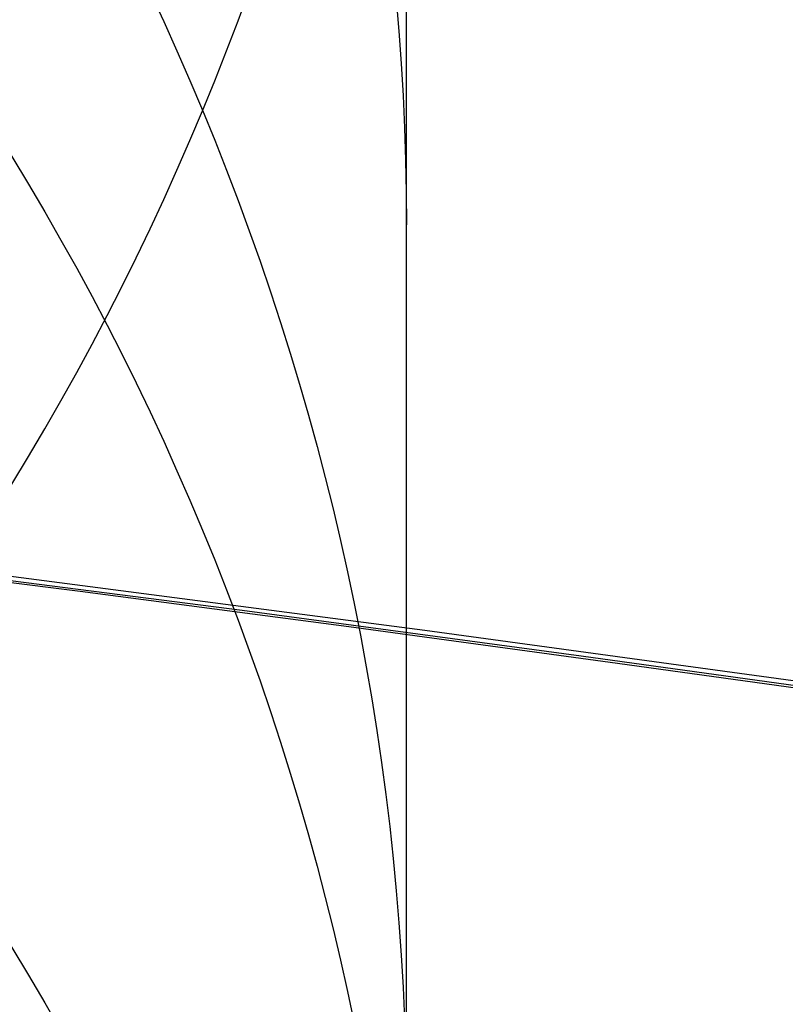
# Model space of a CAD drawing. Header units: millimetres. Extents: x -273 to 273, y -262 to 262.
# Tile 265 of 338: x 0.9559 to 1.0432, y 7.391 to 7.5032. Entities that reach past the tile are written whole.
import ezdxf

# ---------------------------------------------------------------- set-up
doc = ezdxf.new("R2010")
doc.units = ezdxf.units.MM
doc.header["$MEASUREMENT"] = 0
doc.layers.add('Default', color=7, linetype='Continuous', true_color=0x000000)

# ---------------------------------------------------------------- blocks, each defined once
blk = doc.blocks.new('Block 01')
at = {"layer": 'Default', "color": 9, "true_color": 0xbfbfbf, "extrusion": (0.8660254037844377, 0.5000000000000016, -5.279685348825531e-16)}
blk.add_arc((-78.44800649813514, 794.3495265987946, 0.9999999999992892), 80.70000000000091, 206.9628232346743, 345.6440204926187, dxfattribs=at)
at = {"layer": 'Default', "color": 9, "true_color": 0xbfbfbf, "extrusion": (0.8660254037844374, 0.500000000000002, 0)}
blk.add_arc((-78.44800649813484, 794.3495265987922, 0.9999999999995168), 80.70000000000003, 327.7092750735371, 345.6440204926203, dxfattribs=at)
at = {"layer": 'Default', "color": 9, "true_color": 0xbfbfbf, "extrusion": (0.8660251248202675, 0.5000004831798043, 4.920157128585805e-08)}
blk.add_arc((-78.44795629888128, 794.3495472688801, 0.699953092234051), 81.00005451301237, 206.4972365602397, 343.5820834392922, dxfattribs=at)
at = {"layer": 'Default', "color": 9, "true_color": 0xbfbfbf, "extrusion": (0.8660254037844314, 0.5000000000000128, 0)}
for centre, radius, start, end in [((-78.44800649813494, 794.3495265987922, -0.2865147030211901), 80.99999999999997, 204.7187670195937, 344.3612688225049), ((-78.4480064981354, 794.3495265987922), 78.99999999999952, 200.7020724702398, 348.550723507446)]:
    blk.add_arc(centre, radius, start, end, dxfattribs=at)
at = {"layer": 'Default', "color": 9, "true_color": 0xbfbfbf, "extrusion": (0.8660254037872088, 0.4999999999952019, 1.495327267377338e-12)}
blk.add_arc((-78.44800649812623, 794.3495265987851, -0.6999999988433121), 80.99999999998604, 205.9708691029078, 344.9246180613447, dxfattribs=at)
at = {"layer": 'Default', "color": 9, "true_color": 0xbfbfbf, "extrusion": (0.8660257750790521, 0.4999993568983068, -8.259251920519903e-08)}
blk.add_arc((-78.44796545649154, 794.3495442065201, -0.9999507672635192), 80.70004528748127, 206.5528344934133, 346.1401302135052, dxfattribs=at)
at = {"layer": 'Default', "color": 9, "true_color": 0xbfbfbf, "extrusion": (0.8660254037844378, 0.5000000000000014, -3.144865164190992e-16)}
blk.add_arc((-78.44800649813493, 794.3495265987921, -1.000000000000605), 79.29999999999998, 200.1706463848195, 348.5946197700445, dxfattribs=at)
at = {"layer": 'Default', "color": 9, "true_color": 0xbfbfbf, "extrusion": (0.866025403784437, 0.5000000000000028, 3.158154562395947e-16)}
blk.add_arc((-78.44800649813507, 794.3495265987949, -0.7000000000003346), 79.00000000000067, 200.2130654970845, 348.5507235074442, dxfattribs=at)
at = {"layer": 'Default', "color": 9, "true_color": 0xbfbfbf}
for points, knots in [([(0.9999999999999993, 0.9625595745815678, 779.189699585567), (0.9999999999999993, 1.280998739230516, 768.9222849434), (0.9999999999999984, 1.608226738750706, 758.6551502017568), (0.9999999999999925, 2.16290841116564, 741.7134129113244), (0.9999999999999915, 2.385163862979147, 735.0386403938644), (0.9999999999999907, 2.680020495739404, 726.3185048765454), (0.9999999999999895, 2.749496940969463, 724.2730361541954), (0.9999999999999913, 2.950221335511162, 718.3886082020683), (0.9999999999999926, 3.082223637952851, 714.5496747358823), (0.9999999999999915, 3.277304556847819, 708.9117359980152), (0.9999999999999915, 3.339734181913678, 707.1127082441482), (0.9999999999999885, 3.555340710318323, 700.9136911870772), (0.9999999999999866, 3.70928984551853, 696.5137288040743), (0.9999999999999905, 3.950457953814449, 689.6254209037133), (0.9999999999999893, 4.037597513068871, 687.1370725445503), (0.9999999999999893, 4.243346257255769, 681.2464907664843), (0.9999999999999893, 4.361796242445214, 677.8442516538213), (0.9999999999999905, 4.515059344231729, 673.3905213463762), (0.9999999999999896, 4.551104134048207, 672.3390726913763), (0.9999999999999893, 4.654748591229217, 669.3007794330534), (0.9999999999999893, 4.721901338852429, 667.3139195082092), (0.9999999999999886, 4.819302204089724, 664.3890582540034), (0.9999999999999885, 4.850315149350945, 663.4510824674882), (0.9999999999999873, 4.939106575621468, 660.7418510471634), (0.9999999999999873, 4.996199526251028, 658.9705727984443), (0.9999999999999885, 5.078196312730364, 656.3635239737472), (0.9999999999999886, 5.104171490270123, 655.5277872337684), (0.9999999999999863, 5.178117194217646, 653.1145003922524), (0.9999999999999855, 5.225159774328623, 651.5369216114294), (0.9999999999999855, 5.29177571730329, 649.2151569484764), (0.9999999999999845, 5.312728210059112, 648.4710108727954), (0.9999999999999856, 5.371892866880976, 646.3223061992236), (0.9999999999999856, 5.408934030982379, 644.9177149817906), (0.9999999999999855, 5.460257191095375, 642.8504632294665), (0.9999999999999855, 5.476222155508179, 642.1878448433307), (0.9999999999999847, 5.520726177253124, 640.2741157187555), (0.9999999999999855, 5.547853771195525, 639.0229716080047), (0.9999999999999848, 5.58403775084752, 637.1812211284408), (0.9999999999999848, 5.595070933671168, 636.5906540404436), (0.9999999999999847, 5.633113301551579, 634.4275768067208), (0.9999999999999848, 5.656253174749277, 632.854995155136), (0.9999999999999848, 5.683104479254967, 630.3453829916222), (0.9999999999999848, 5.690876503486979, 629.4083981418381), (0.9999999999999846, 5.704959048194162, 626.7757251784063), (0.9999999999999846, 5.705103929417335, 625.0799908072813), (0.9999999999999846, 5.686627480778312, 622.6148386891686), (0.9999999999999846, 5.678186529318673, 621.8453577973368), (0.9999999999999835, 5.64545024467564, 619.6685621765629), (0.9999999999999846, 5.613843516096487, 618.2613429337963), (0.9999999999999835, 5.547641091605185, 616.2076259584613), (0.9999999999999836, 5.523868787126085, 615.5607945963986), (0.9999999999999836, 5.446622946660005, 613.7124725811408), (0.9999999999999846, 5.385124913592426, 612.5113068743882), (0.9999999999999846, 5.275243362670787, 610.7489796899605), (0.9999999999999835, 5.237283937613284, 610.1871802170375), (0.9999999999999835, 5.118499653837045, 608.5617062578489), (0.9999999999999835, 5.029625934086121, 607.4986175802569), (0.9999999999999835, 4.881019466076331, 605.9291952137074), (0.9999999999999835, 4.83032082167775, 605.4220101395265), (0.9999999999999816, 4.673910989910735, 603.9353326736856), (0.9999999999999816, 4.560934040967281, 602.956608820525), (0.9999999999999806, 4.379236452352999, 601.5028346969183), (0.9999999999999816, 4.317553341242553, 601.0269018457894), (0.9999999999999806, 4.12857482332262, 599.6160337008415), (0.9999999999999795, 3.995433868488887, 598.6818870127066), (0.9999999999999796, 3.786684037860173, 597.287361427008), (0.9999999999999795, 3.716032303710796, 596.826235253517), (0.9999999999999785, 3.50066539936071, 595.4488499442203), (0.9999999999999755, 3.351765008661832, 594.5332490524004), (0.9999999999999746, 3.122282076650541, 593.1623081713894), (0.9999999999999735, 3.044892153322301, 592.7064300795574), (0.9999999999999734, 2.732205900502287, 590.8863798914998), (0.9999999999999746, 2.48970919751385, 589.5234549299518), (0.9999999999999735, 2.078471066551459, 587.25494673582), (0.9999999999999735, 1.91220008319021, 586.3489072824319), (0.9999999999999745, 1.410808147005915, 583.632654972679), (0.9999999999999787, 1.072868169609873, 581.822963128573), (0.9999999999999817, 0.5711502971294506, 579.1065381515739), (0.9999999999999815, 0.4046971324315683, 578.2002993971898), (0.9999999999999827, -0.09076097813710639, 575.4739079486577), (0.9999999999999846, -0.4145497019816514, 573.6527914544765), (0.9999999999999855, -0.8824460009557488, 570.9120456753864), (0.9999999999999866, -1.035911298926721, 569.9940308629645), (0.9999999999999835, -1.488219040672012, 567.219143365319), (0.9999999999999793, -1.775493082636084, 565.3603697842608), (0.9999999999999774, -2.18030329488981, 562.5551785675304), (0.9999999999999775, -2.311710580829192, 561.6107802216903), (0.9999999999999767, -2.6956154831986, 558.739862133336), (0.9999999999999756, -2.932182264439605, 556.8112103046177), (0.9999999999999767, -3.257130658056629, 553.8923683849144), (0.9999999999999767, -3.36147088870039, 552.9039599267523), (0.9999999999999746, -3.663546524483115, 549.8806416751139), (0.9999999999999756, -3.843391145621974, 547.8439591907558), (0.9999999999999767, -4.083989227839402, 544.7530731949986), (0.9999999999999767, -4.160288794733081, 543.7000679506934), (0.9999999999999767, -4.379039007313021, 540.4594946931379), (0.9999999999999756, -4.504346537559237, 538.2707934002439), (0.9999999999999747, -4.668144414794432, 534.9404097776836), (0.9999999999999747, -4.719466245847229, 533.7993364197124), (0.9999999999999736, -4.865625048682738, 530.2683522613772), (0.9999999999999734, -4.946798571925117, 527.8778965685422), (0.9999999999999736, -5.053184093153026, 524.2318923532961), (0.9999999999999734, -5.086627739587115, 522.9765634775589), (0.9999999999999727, -5.166318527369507, 519.7554249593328), (0.9999999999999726, -5.209125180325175, 517.7895314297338), (0.9999999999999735, -5.261845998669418, 515.1450833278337), (0.9999999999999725, -5.274934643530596, 514.4665890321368), (0.9999999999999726, -5.313790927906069, 512.3949672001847), (0.9999999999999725, -5.338397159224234, 511.0018180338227), (0.9999999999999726, -5.374120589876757, 508.8936473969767), (0.9999999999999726, -5.385971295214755, 508.1786381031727), (0.9999999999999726, -5.421515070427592, 505.9960504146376), (0.9999999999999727, -5.44455021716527, 504.5284613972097), (0.9999999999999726, -5.478716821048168, 502.3080902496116), (0.9999999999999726, -5.490179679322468, 501.5553131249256), (0.9999999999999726, -5.524920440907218, 499.2587152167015), (0.9999999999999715, -5.547960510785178, 497.7148908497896), (0.9999999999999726, -5.582803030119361, 495.3799789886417), (0.9999999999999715, -5.594605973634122, 494.5888914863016), (0.9999999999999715, -5.630680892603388, 492.1773672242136), (0.9999999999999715, -5.655055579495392, 490.5569319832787), (0.9999999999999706, -5.692442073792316, 488.1072702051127), (0.9999999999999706, -5.705190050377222, 487.2780396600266), (0.9999999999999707, -5.74436228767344, 484.7528019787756), (0.9999999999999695, -5.771155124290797, 483.0568005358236), (0.9999999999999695, -5.812589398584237, 480.4943105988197), (0.9999999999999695, -5.826764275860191, 479.6278145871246), (0.9999999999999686, -5.870422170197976, 476.9922073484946), (0.9999999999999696, -5.900470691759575, 475.2231054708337), (0.9999999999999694, -5.94709219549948, 472.5518411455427), (0.9999999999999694, -5.963052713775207, 471.6496680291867), (0.9999999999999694, -6.012209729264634, 468.9091680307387), (0.9999999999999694, -6.046105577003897, 467.0708536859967), (0.9999999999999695, -6.098688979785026, 464.2970022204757), (0.9999999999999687, -6.116670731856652, 463.3614517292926), (0.9999999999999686, -6.171965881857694, 460.5236705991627), (0.9999999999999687, -6.210054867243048, 458.6214550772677), (0.9999999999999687, -6.269009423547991, 455.7533387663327), (0.9999999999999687, -6.289124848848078, 454.7874225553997), (0.9999999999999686, -6.350823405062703, 451.8621084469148), (0.9999999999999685, -6.393205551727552, 449.9027274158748), (0.9999999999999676, -6.458574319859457, 446.9508051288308), (0.9999999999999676, -6.480812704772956, 445.9582472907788), (0.9999999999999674, -6.548807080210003, 442.9572863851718), (0.9999999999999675, -6.595336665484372, 440.9489008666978), (0.9999999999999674, -6.666795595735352, 437.9257695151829), (0.9999999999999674, -6.691023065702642, 436.9110070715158), (0.9999999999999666, -6.764833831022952, 433.8484250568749), (0.9999999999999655, -6.815119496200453, 431.8006224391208), (0.9999999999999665, -6.891976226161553, 428.7210187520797), (0.9999999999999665, -6.917935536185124, 427.689202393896), (0.9999999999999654, -7.023149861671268, 423.5381438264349), (0.9999999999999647, -7.103971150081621, 420.4189414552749), (0.9999999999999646, -7.241138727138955, 415.2075659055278), (0.9999999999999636, -7.296784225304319, 413.1153741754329), (0.9999999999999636, -7.437003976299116, 407.8807120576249), (0.9999999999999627, -7.522078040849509, 404.7382550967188), (0.9999999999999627, -7.635937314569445, 400.5500160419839), (0.9999999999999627, -7.664407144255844, 399.5042253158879), (0.9999999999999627, -7.749700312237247, 396.3732967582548), (0.9999999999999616, -7.806582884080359, 394.2881605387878), (0.9999999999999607, -7.891672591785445, 391.1648765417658), (0.9999999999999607, -7.919936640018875, 390.1267303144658), (0.9999999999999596, -8.004297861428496, 387.0239288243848), (0.9999999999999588, -8.060283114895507, 384.9592705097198), (0.9999999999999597, -8.14361918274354, 381.8691233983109), (0.9999999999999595, -8.171199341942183, 380.8436407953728), (0.9999999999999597, -8.253224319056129, 377.7832600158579), (0.9999999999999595, -8.307391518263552, 375.7483543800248), (0.9999999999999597, -8.387610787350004, 372.7048750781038), (0.9999999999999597, -8.414063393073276, 371.6963119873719), (0.9999999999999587, -8.492453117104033, 368.6903561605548), (0.9999999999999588, -8.54395021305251, 366.6929519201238), (0.9999999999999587, -8.619791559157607, 363.7073823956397), (0.9999999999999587, -8.644707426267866, 362.7192316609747), (0.9999999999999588, -8.718267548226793, 359.7774156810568), (0.9999999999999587, -8.766311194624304, 357.8237353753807), (0.9999999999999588, -8.836616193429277, 354.9050284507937), (0.9999999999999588, -8.859620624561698, 353.9400197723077), (0.9999999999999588, -8.927260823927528, 351.0697687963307), (0.9999999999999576, -8.971136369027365, 349.1645085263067), (0.9999999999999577, -9.034850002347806, 346.3193275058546), (0.9999999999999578, -9.055602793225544, 345.3794272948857), (0.9999999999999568, -9.116336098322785, 342.5858762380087), (0.9999999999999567, -9.155397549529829, 340.7322053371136), (0.9999999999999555, -9.21156898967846, 337.9649235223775), (0.9999999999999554, -9.229764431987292, 337.0513347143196), (0.9999999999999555, -9.282706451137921, 334.3373276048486), (0.9999999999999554, -9.31637641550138, 332.5368882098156), (0.9999999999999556, -9.364159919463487, 329.8495882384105), (0.9999999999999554, -9.379526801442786, 328.9627500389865), (0.9999999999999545, -9.423894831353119, 326.3288391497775), (0.9999999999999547, -9.451664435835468, 324.5817456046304), (0.9999999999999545, -9.490320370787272, 321.9742184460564), (0.9999999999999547, -9.502621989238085, 321.1138059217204), (0.9999999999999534, -9.53931983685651, 318.4428241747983), (0.9999999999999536, -9.562072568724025, 316.6322322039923), (0.9999999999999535, -9.59311716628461, 313.8735154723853), (0.9999999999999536, -9.60313404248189, 312.9254102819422), (0.9999999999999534, -9.630812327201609, 310.1118496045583), (0.9999999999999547, -9.646493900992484, 308.2463744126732), (0.9999999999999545, -9.665478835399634, 305.4627481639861), (0.9999999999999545, -9.671023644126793, 304.5446125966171), (0.9999999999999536, -9.689922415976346, 300.9248933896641), (0.9999999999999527, -9.697519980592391, 298.223278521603), (0.9999999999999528, -9.697964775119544, 293.7590302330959), (0.9999999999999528, -9.695019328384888, 291.9963982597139), (0.9999999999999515, -9.679547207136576, 287.6344381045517), (0.9999999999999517, -9.663126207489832, 285.0351232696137), (0.9999999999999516, -9.631127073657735, 281.5788330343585), (0.9999999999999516, -9.62236325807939, 280.7217952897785), (0.9999999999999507, -9.593669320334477, 278.1613667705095), (0.9999999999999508, -9.571257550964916, 276.4580037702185), (0.9999999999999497, -9.532633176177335, 273.9073598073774), (0.9999999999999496, -9.518965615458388, 273.0600403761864), (0.9999999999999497, -9.461142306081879, 269.6828585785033), (0.9999999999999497, -9.410324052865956, 267.1531103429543), (0.9999999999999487, -9.274660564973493, 261.2689274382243), (0.9999999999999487, -9.184113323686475, 257.9146251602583), (0.9999999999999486, -9.080691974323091, 254.5607204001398)], [-52.550842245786, -52.550842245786, -52.550842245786, -52.550842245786, -49.46913893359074, -49.46913893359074, -47.4655976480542, -47.4655976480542, -46.85160315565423, -46.85160315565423, -45.69924249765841, -45.69924249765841, -45.15920929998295, -45.15920929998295, -43.83841285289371, -43.83841285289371, -43.09145074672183, -43.09145074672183, -42.07016064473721, -42.07016064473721, -41.75454075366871, -41.75454075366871, -41.15814246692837, -41.15814246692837, -40.87659596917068, -40.87659596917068, -40.34493663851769, -40.34493663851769, -40.0940945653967, -40.0940945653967, -39.62061078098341, -39.62061078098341, -39.39727851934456, -39.39727851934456, -38.97575503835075, -38.97575503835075, -38.7769118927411, -38.7769118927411, -38.40148105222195, -38.40148105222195, -38.22428011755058, -38.22428011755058, -37.75245740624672, -37.75245740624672, -37.47135337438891, -37.47135337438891, -36.96264374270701, -36.96264374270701, -36.73178726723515, -36.73178726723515, -36.30953076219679, -36.30953076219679, -36.11535254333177, -36.11535254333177, -35.75454985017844, -35.75454985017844, -35.58562806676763, -35.58562806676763, -35.26560732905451, -35.26560732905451, -35.11269552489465, -35.11269552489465, -34.81714271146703, -34.81714271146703, -34.67317006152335, -34.67317006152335, -34.3901024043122, -34.3901024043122, -34.25015097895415, -34.25015097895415, -33.97186621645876, -33.97186621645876, -33.83314642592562, -33.83314642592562, -33.41785203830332, -33.41785203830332, -33.14150159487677, -33.14150159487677, -32.58920977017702, -32.58920977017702, -32.31279060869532, -32.31279060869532, -31.75789578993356, -31.75789578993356, -31.47867158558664, -31.47867158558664, -30.91444265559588, -30.91444265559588, -30.62839736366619, -30.62839736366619, -30.04550089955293, -30.04550089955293, -29.74733536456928, -29.74733536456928, -29.13398988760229, -29.13398988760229, -28.81726423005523, -28.81726423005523, -28.15960618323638, -28.15960618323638, -27.81694073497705, -27.81694073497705, -27.09940437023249, -27.09940437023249, -26.72267315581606, -26.72267315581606, -26.1327670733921, -26.1327670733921, -25.92918096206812, -25.92918096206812, -25.51117119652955, -25.51117119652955, -25.29663895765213, -25.29663895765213, -24.85630806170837, -24.85630806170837, -24.63044874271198, -24.63044874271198, -24.16724985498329, -24.16724985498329, -23.9298971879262, -23.9298971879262, -23.44371162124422, -23.44371162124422, -23.1949130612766, -23.1949130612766, -22.68604916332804, -22.68604916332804, -22.42606558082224, -22.42606558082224, -21.89525851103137, -21.89525851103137, -21.62456422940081, -21.62456422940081, -21.07297624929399, -21.07297624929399, -20.7922592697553, -20.7922592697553, -20.22148029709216, -20.22148029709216, -19.93164261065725, -19.93164261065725, -19.3436908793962, -19.3436908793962, -19.04584880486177, -19.04584880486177, -18.44317153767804, -18.44317153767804, -18.13865605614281, -18.13865605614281, -17.52413012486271, -17.52413012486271, -17.21448726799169, -17.21448726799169, -16.2784125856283, -16.2784125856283, -15.6505331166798, -15.6505331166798, -14.70745062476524, -14.70745062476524, -14.39359716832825, -14.39359716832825, -13.76782357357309, -13.76782357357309, -13.45626429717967, -13.45626429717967, -12.83663912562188, -12.83663912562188, -12.52888309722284, -12.52888309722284, -11.91819516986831, -11.91819516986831, -11.61552218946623, -11.61552218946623, -11.01610182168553, -11.01610182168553, -10.71956238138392, -10.71956238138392, -10.13328115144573, -10.13328115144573, -9.843696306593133, -9.843696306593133, -9.27196677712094, -9.27196677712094, -8.989928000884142, -8.989928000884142, -8.433703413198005, -8.433703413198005, -8.159572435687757, -8.159572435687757, -7.619346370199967, -7.619346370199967, -7.353254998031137, -7.353254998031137, -6.829060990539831, -6.829060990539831, -6.570910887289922, -6.570910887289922, -6.027690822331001, -6.027690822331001, -5.743243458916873, -5.743243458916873, -5.18358175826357, -5.18358175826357, -4.908136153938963, -4.908136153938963, -4.097651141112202, -4.097651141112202, -3.568861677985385, -3.568861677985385, -2.789054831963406, -2.789054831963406, -2.531930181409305, -2.531930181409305, -2.020878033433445, -2.020878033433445, -1.766649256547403, -1.766649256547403, -1.007574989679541, -1.007574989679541, -0.000925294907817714, -0.000925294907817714, -0.000925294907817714, -0.000925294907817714]), ([(0.9999999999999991, -0.2052013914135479, 771.7291281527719), (0.9999999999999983, 0.03975907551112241, 763.9344681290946), (0.9999999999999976, 0.2898410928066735, 756.1399690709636), (0.9999999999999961, 0.7635466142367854, 741.6708128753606), (0.9999999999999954, 0.9858062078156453, 734.9961111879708), (0.9999999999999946, 1.280655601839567, 726.2760610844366), (0.9999999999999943, 1.350131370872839, 724.2306072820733), (0.9999999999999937, 1.550852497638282, 718.3462274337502), (0.9999999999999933, 1.682852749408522, 714.5073271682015), (0.9999999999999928, 1.877930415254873, 708.8694455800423), (0.9999999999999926, 1.940358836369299, 707.070441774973), (0.9999999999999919, 2.1559601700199, 700.871538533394), (0.9999999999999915, 2.309905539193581, 696.4716660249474), (0.9999999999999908, 2.551066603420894, 689.5835586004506), (0.9999999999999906, 2.638202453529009, 687.0953208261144), (0.9999999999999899, 2.843937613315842, 681.2051568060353), (0.9999999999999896, 2.962378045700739, 677.8032248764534), (0.9999999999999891, 3.115628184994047, 673.3499515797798), (0.999999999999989, 3.151668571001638, 672.2986527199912), (0.9999999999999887, 3.255297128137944, 669.2608965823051), (0.9999999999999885, 3.32243878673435, 667.2744239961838), (0.9999999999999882, 3.419822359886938, 664.3501933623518), (0.9999999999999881, 3.450828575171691, 663.4124608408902), (0.9999999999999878, 3.539596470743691, 660.704074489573), (0.9999999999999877, 3.596673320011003, 658.9333980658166), (0.9999999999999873, 3.678645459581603, 656.3273161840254), (0.9999999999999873, 3.704611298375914, 655.4919445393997), (0.999999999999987, 3.778525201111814, 653.0798993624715), (0.9999999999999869, 3.825546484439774, 651.503197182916), (0.9999999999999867, 3.892130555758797, 649.1828278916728), (0.9999999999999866, 3.913071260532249, 648.4392005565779), (0.9999999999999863, 3.972196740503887, 646.2922325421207), (0.9999999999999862, 4.009212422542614, 644.8888592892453), (0.999999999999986, 4.060498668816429, 642.8235324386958), (0.9999999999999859, 4.076450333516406, 642.161620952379), (0.9999999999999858, 4.120911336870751, 640.2502285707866), (0.9999999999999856, 4.14801225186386, 639.0007143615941), (0.9999999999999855, 4.184159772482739, 637.1615244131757), (0.9999999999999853, 4.19518031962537, 636.57188790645), (0.9999999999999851, 4.233168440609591, 634.4129167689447), (0.999999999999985, 4.256278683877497, 632.8435107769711), (0.9999999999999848, 4.283098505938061, 630.3395495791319), (0.9999999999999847, 4.290862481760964, 629.4050399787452), (0.9999999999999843, 4.3049359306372, 626.7807965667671), (0.9999999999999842, 4.305114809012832, 625.0910165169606), (0.999999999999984, 4.286757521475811, 622.6353096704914), (0.9999999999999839, 4.278371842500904, 621.8693201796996), (0.9999999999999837, 4.245857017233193, 619.7039926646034), (0.9999999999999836, 4.21447517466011, 618.3047490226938), (0.9999999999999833, 4.148732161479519, 616.2634379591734), (0.9999999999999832, 4.12514340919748, 615.6210389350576), (0.9999999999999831, 4.048541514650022, 613.7866823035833), (0.999999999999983, 3.987582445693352, 612.5950460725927), (0.9999999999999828, 3.878670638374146, 610.8472161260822), (0.9999999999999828, 3.841069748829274, 610.2903893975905), (0.9999999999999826, 3.723445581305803, 608.6798807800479), (0.9999999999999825, 3.635454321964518, 607.6267784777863), (0.9999999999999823, 3.488318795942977, 606.0721949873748), (0.9999999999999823, 3.438128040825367, 605.569870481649), (0.9999999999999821, 3.283251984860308, 604.0971539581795), (0.999999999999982, 3.171363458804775, 603.1275236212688), (0.9999999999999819, 2.991376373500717, 601.6869588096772), (0.9999999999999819, 2.930246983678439, 601.2151505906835), (0.9999999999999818, 2.742844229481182, 599.8156275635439), (0.9999999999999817, 2.610761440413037, 598.8886963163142), (0.9999999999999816, 2.403598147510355, 597.5044463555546), (0.9999999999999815, 2.333431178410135, 597.0463870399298), (0.9999999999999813, 2.119379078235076, 595.6771341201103), (0.9999999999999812, 1.971324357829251, 594.7665961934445), (0.9999999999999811, 1.743064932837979, 593.402754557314), (0.9999999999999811, 1.666031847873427, 592.9489163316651), (0.999999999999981, 1.354493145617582, 591.1353137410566), (0.9999999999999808, 1.112800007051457, 589.7767941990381), (0.9999999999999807, 0.7026845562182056, 587.5143018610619), (0.9999999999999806, 0.5367179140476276, 586.6098754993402), (0.9999999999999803, 0.035694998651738, 583.8955381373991), (0.9999999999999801, -0.3021880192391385, 582.0861495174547), (0.9999999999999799, -0.8040808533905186, 579.3688656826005), (0.9999999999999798, -0.9707572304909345, 578.4614631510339), (0.9999999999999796, -1.467305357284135, 575.7292890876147), (0.9999999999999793, -1.791945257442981, 573.9035507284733), (0.9999999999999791, -2.261264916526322, 571.1548994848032), (0.999999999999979, -2.415306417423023, 570.2336020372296), (0.9999999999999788, -2.869558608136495, 567.4473514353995), (0.9999999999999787, -3.158147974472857, 565.5804883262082), (0.9999999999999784, -3.564914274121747, 562.762602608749), (0.9999999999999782, -3.697004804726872, 561.8136061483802), (0.999999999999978, -4.082972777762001, 558.9282844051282), (0.9999999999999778, -4.320842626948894, 556.9898160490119), (0.9999999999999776, -4.647599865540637, 554.0561529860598), (0.9999999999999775, -4.752521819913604, 553.0627493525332), (0.9999999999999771, -5.056228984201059, 550.0247599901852), (0.999999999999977, -5.237049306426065, 547.9783932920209), (0.9999999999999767, -5.478921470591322, 544.8733274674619), (0.9999999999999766, -5.555603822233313, 543.8158340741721), (0.9999999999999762, -5.775360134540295, 540.5628881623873), (0.999999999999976, -5.90123965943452, 538.3662981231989), (0.9999999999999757, -6.065739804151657, 535.024765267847), (0.9999999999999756, -6.117259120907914, 533.8804352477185), (0.9999999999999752, -6.263903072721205, 530.3412794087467), (0.999999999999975, -6.345337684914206, 527.9459071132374), (0.9999999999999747, -6.452022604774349, 524.2933648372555), (0.9999999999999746, -6.48554370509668, 523.036415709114), (0.9999999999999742, -6.565390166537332, 519.8121244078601), (0.999999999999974, -6.608270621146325, 517.8446980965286), (0.9999999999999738, -6.661070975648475, 515.1984166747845), (0.9999999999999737, -6.674175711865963, 514.5196220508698), (0.9999999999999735, -6.713072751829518, 512.4473730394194), (0.9999999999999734, -6.737701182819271, 511.0538969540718), (0.9999999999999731, -6.773451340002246, 508.9453584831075), (0.9999999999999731, -6.785308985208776, 508.2303083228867), (0.9999999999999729, -6.820868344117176, 506.0478120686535), (0.9999999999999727, -6.843910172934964, 504.5803553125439), (0.9999999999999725, -6.878081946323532, 502.3602769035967), (0.9999999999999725, -6.889545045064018, 501.6076602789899), (0.9999999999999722, -6.924282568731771, 499.3117057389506), (0.999999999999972, -6.947317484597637, 497.7683642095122), (0.9999999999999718, -6.98214837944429, 495.4342466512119), (0.9999999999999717, -6.993946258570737, 494.6434706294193), (0.9999999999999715, -7.030002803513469, 492.2329982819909), (0.9999999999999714, -7.054362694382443, 490.6133034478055), (0.9999999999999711, -7.091723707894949, 488.1648017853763), (0.999999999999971, -7.104462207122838, 487.3359909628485), (0.9999999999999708, -7.143603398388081, 484.8120925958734), (0.9999999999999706, -7.170373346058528, 483.1170107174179), (0.9999999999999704, -7.211770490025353, 480.5559323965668), (0.9999999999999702, -7.225932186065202, 479.689928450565), (0.99999999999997, -7.269548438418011, 477.05584621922), (0.9999999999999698, -7.299567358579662, 475.2877772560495), (0.9999999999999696, -7.346142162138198, 472.6180800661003), (0.9999999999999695, -7.362086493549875, 471.7164411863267), (0.9999999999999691, -7.411193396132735, 468.9775661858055), (0.999999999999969, -7.445054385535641, 467.1403425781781), (0.9999999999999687, -7.497583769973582, 464.3681326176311), (0.9999999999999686, -7.515547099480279, 463.4331329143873), (0.9999999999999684, -7.570786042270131, 460.5970035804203), (0.9999999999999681, -7.608836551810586, 458.6958890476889), (0.9999999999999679, -7.667732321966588, 455.8294188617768), (0.9999999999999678, -7.687827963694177, 454.8640478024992), (0.9999999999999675, -7.749466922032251, 451.9403483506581), (0.9999999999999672, -7.791808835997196, 449.9820368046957), (0.999999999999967, -7.8571169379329, 447.0317037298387), (0.9999999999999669, -7.879335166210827, 446.039665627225), (0.9999999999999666, -7.947269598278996, 443.040224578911), (0.9999999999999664, -7.993759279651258, 441.0328391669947), (0.9999999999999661, -8.065158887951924, 438.0111839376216), (0.999999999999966, -8.089366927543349, 436.996897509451), (0.9999999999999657, -8.16312078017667, 433.935686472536), (0.9999999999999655, -8.213369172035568, 431.8887788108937), (0.9999999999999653, -8.29017147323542, 428.8104846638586), (0.9999999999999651, -8.316113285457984, 427.779082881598), (0.9999999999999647, -8.421262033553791, 423.6295282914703), (0.9999999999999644, -8.502036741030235, 420.5114153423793), (0.9999999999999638, -8.639134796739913, 415.301706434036), (0.9999999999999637, -8.694756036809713, 413.2100918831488), (0.9999999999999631, -8.834924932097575, 407.9766352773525), (0.9999999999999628, -8.919974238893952, 404.8348066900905), (0.9999999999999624, -9.033806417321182, 400.6473439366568), (0.9999999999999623, -9.062271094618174, 399.6017010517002), (0.999999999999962, -9.147552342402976, 396.4711265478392), (0.9999999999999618, -9.204429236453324, 394.3861965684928), (0.9999999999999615, -9.289513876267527, 391.2631780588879), (0.9999999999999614, -9.31777740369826, 390.2250910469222), (0.999999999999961, -9.402140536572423, 387.1223808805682), (0.9999999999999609, -9.458129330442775, 385.0577547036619), (0.9999999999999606, -9.541474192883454, 381.9676132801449), (0.9999999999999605, -9.569058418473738, 380.9421041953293), (0.9999999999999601, -9.651098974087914, 377.8815598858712), (0.9999999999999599, -9.705278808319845, 375.8465172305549), (0.9999999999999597, -9.785520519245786, 372.8027908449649), (0.9999999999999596, -9.811981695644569, 371.7941176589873), (0.9999999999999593, -9.890400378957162, 368.7877490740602), (0.999999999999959, -9.941918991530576, 366.7900421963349), (0.9999999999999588, -10.0177960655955, 363.8039778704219), (0.9999999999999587, -10.04272487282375, 362.8156349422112), (0.9999999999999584, -10.11632688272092, 359.8731611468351), (0.9999999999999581, -10.16440059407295, 357.9190152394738), (0.9999999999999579, -10.23475404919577, 354.9995696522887), (0.9999999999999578, -10.25777558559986, 354.034287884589), (0.9999999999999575, -10.32546992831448, 351.163137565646), (0.9999999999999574, -10.36938359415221, 349.2572510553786), (0.999999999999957, -10.433157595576, 346.4110910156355), (0.9999999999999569, -10.45393136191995, 345.4708380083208), (0.9999999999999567, -10.51473010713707, 342.6761499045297), (0.9999999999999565, -10.55383703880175, 340.8216947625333), (0.9999999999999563, -10.61007961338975, 338.0531977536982), (0.9999999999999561, -10.62829949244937, 337.1391779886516), (0.9999999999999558, -10.68131693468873, 334.4238014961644), (0.9999999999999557, -10.71503879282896, 332.6224236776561), (0.9999999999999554, -10.762902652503, 329.9336785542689), (0.9999999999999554, -10.7782968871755, 329.0463336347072), (0.999999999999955, -10.8227485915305, 326.410829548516), (0.9999999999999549, -10.85057526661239, 324.6626495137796), (0.9999999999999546, -10.88931877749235, 322.0534572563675), (0.9999999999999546, -10.90164996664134, 321.1924661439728), (0.9999999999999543, -10.93844127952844, 318.5196234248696), (0.9999999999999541, -10.96125860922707, 316.7077490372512), (0.9999999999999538, -10.99240361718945, 313.9470411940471), (0.9999999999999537, -11.00245550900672, 312.9982273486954), (0.9999999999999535, -11.03023938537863, 310.1824642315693), (0.9999999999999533, -11.04599193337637, 308.3154951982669), (0.9999999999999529, -11.0650839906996, 305.5295941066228), (0.9999999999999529, -11.07066441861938, 304.6106776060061), (0.9999999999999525, -11.08970462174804, 300.9877286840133), (0.9999999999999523, -11.09740779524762, 298.2836648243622), (0.9999999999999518, -11.09802542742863, 293.8152786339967), (0.9999999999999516, -11.09514746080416, 292.0509579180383), (0.9999999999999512, -11.07983907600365, 287.6847548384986), (0.9999999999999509, -11.06351255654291, 285.0828856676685), (0.9999999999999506, -11.03163321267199, 281.6231920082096), (0.9999999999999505, -11.02289856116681, 280.7653054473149), (0.9999999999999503, -10.99429016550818, 278.2023441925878), (0.99999999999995, -10.97193319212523, 276.4972971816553), (0.9999999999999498, -10.9333871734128, 273.9441370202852), (0.9999999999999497, -10.91974508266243, 273.0959854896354), (0.9999999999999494, -10.86202136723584, 269.7155293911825), (0.9999999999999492, -10.81127225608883, 267.1833387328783), (0.9999999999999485, -10.67568597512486, 261.2905291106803), (0.9999999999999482, -10.58511832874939, 257.9300429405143), (0.9999999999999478, -10.48135596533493, 254.5607203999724)], [0.742078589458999, 0.742078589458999, 0.742078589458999, 0.742078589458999, 3.081672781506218, 3.081672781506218, 5.085228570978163, 5.085228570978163, 5.699229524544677, 5.699229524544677, 6.851600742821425, 6.851600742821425, 7.391636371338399, 7.391636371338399, 8.712429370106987, 8.712429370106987, 9.459371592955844, 9.459371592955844, 10.48058769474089, 10.48058769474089, 10.79616825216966, 10.79616825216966, 11.39246091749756, 11.39246091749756, 11.6739394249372, 11.6739394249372, 12.20542761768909, 12.20542761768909, 12.45616459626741, 12.45616459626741, 12.92939376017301, 12.92939376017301, 13.15257433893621, 13.15257433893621, 13.57373986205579, 13.57373986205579, 13.77237444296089, 13.77237444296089, 14.14732293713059, 14.14732293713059, 14.32424782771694, 14.32424782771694, 14.79512620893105, 14.79512620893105, 15.07549266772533, 15.07549266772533, 15.5824250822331, 15.5824250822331, 15.81223812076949, 15.81223812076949, 16.2321086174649, 16.2321086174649, 16.42495946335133, 16.42495946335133, 16.78290532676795, 16.78290532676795, 16.95033443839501, 16.95033443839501, 17.2673534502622, 17.2673534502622, 17.41880188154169, 17.41880188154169, 17.71161253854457, 17.71161253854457, 17.85433926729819, 17.85433926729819, 18.13522422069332, 18.13522422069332, 18.27424665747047, 18.27424665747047, 18.55099645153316, 18.55099645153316, 18.68909745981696, 18.68909745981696, 19.10305581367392, 19.10305581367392, 19.37891870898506, 19.37891870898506, 19.93112780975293, 19.93112780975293, 20.20790738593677, 20.20790738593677, 20.76422196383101, 20.76422196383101, 21.04445097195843, 21.04445097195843, 21.61114858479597, 21.61114858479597, 21.89859350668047, 21.89859350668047, 22.48447090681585, 22.48447090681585, 22.78415035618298, 22.78415035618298, 23.40042640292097, 23.40042640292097, 23.71850893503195, 23.71850893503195, 24.37855119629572, 24.37855119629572, 24.72220143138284, 24.72220143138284, 25.44122734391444, 25.44122734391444, 25.81845179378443, 25.81845179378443, 26.40882859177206, 26.40882859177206, 26.61250850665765, 26.61250850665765, 27.03062390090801, 27.03062390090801, 27.24517225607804, 27.24517225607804, 27.6854713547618, 27.6854713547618, 27.91128655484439, 27.91128655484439, 28.37434883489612, 28.37434883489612, 28.61161227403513, 28.61161227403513, 29.09758433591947, 29.09758433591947, 29.34626138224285, 29.34626138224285, 29.85485839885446, 29.85485839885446, 30.11469894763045, 30.11469894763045, 30.64520548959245, 30.64520548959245, 30.91574426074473, 30.91574426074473, 31.46701470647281, 31.46701470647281, 31.74757137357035, 31.74757137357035, 32.31803005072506, 32.31803005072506, 32.60770926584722, 32.60770926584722, 33.19535043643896, 33.19535043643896, 33.49304179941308, 33.49304179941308, 34.09542957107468, 34.09542957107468, 34.39980757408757, 34.39980757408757, 35.01407576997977, 35.01407576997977, 35.32359967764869, 35.32359967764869, 36.2593639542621, 36.2593639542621, 36.88708132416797, 36.88708132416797, 37.82999197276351, 37.82999197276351, 38.14380664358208, 38.14380664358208, 38.76952949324, 38.76952949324, 39.08107655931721, 39.08107655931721, 39.70070316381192, 39.70070316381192, 40.00847265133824, 40.00847265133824, 40.61921265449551, 40.61921265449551, 40.92192411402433, 40.92192411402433, 41.52144609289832, 41.52144609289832, 41.81804855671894, 41.81804855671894, 42.40448009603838, 42.40448009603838, 42.69415212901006, 42.69415212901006, 43.26607993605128, 43.26607993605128, 43.54822969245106, 43.54822969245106, 44.10469970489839, 44.10469970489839, 44.37896497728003, 44.37896497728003, 44.9194824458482, 44.9194824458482, 45.18573069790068, 45.18573069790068, 45.71026023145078, 45.71026023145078, 45.96858862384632, 45.96858862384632, 46.5122033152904, 46.5122033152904, 46.7968684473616, 46.7968684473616, 47.3569884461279, 47.3569884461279, 47.63267330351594, 47.63267330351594, 48.44390755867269, 48.44390755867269, 48.9732130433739, 48.9732130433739, 49.75379990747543, 49.75379990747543, 50.01118368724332, 50.01118368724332, 50.52274989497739, 50.52274989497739, 50.77723268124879, 50.77723268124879, 51.53705264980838, 51.53705264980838, 52.5455749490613, 52.5455749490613, 52.5455749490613, 52.5455749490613]), ([(0.6999999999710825, -7.41727949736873, 486.5118338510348), (0.7785398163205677, -7.417279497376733, 486.511833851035), (0.9347174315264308, -7.352004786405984, 486.5108215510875), (0.9999999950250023, -7.19584595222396, 486.5083997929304), (0.9999999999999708, -7.117315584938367, 486.5071819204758)], [-6.13075105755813e-11, -6.13075105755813e-11, -6.13075105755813e-11, -6.13075105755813e-11, 0.5, 0.9999999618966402, 0.9999999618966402, 0.9999999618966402, 0.9999999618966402]), ([(0.6999999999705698, -7.497733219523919, 481.4267875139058), (0.7785398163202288, -7.497733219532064, 481.426787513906), (0.934717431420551, -7.432459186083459, 481.4257324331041), (0.9999999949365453, -7.276301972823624, 481.4232083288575), (0.9999999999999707, -7.19777242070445, 481.4219389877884)], [-6.239353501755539e-11, -6.239353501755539e-11, -6.239353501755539e-11, -6.239353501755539e-11, 0.5, 0.9999999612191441, 0.9999999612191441, 0.9999999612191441, 0.9999999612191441]), ([(0.6999999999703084, -7.540230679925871, 478.8288943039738), (0.7785398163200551, -7.540230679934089, 478.828894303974), (0.9347174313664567, -7.474957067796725, 478.8278134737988), (0.9999999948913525, -7.318800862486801, 478.8252277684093), (0.9999999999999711, -7.240271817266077, 478.8239274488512)], [-6.294838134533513e-11, -6.294838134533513e-11, -6.294838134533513e-11, -6.294838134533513e-11, 0.5, 0.9999999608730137, 0.9999999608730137, 0.9999999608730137, 0.9999999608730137]), ([(0.6999999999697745, -7.630366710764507, 473.5249555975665), (0.7785398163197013, -7.630366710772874, 473.5249555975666), (0.934717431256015, -7.565094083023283, 473.523816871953), (0.9999999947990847, -7.408940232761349, 473.5210926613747), (0.9999999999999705, -7.330412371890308, 473.5197226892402)], [-6.408118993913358e-11, -6.408118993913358e-11, -6.408118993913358e-11, -6.408118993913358e-11, 0.5, 0.9999999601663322, 0.9999999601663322, 0.9999999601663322, 0.9999999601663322]), ([(0.6999999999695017, -7.678204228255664, 470.820184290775), (0.7785398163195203, -7.678204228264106, 470.8201842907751), (0.9347174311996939, -7.612932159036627, 470.8190139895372), (0.9999999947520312, -7.456779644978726, 470.8162142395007), (0.99999999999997, -7.378252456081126, 470.8148062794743)], [-6.46588805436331e-11, -6.46588805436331e-11, -6.46588805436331e-11, -6.46588805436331e-11, 0.5, 0.9999999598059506, 0.9999999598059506, 0.9999999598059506, 0.9999999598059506]), ([(0.6999999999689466, -7.779812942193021, 465.3088205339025), (0.7785398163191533, -7.779812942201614, 465.3088205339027), (0.9347174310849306, -7.71454209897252, 465.3075837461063), (0.9999999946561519, -7.55839251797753, 465.3046249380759), (0.9999999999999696, -7.479866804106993, 465.3031369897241)], [-6.583602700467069e-11, -6.583602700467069e-11, -6.583602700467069e-11, -6.583602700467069e-11, 0.5, 0.9999999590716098, 0.9999999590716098, 0.9999999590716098, 0.9999999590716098])]:
    blk.add_open_spline(points, degree=3, knots=knots, dxfattribs=at)
for points in [[(0.6999999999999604, -7.307617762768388, 401.587655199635), (0.7785398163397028, -7.307617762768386, 401.587655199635), (0.9347173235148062, -7.372876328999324, 401.5894292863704), (1.000000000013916, -7.528996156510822, 401.5936734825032), (0.9999999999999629, -7.607506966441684, 401.5958078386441)], [(0.6999999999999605, -7.393007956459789, 398.450265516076), (0.7785398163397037, -7.393007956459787, 398.450265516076), (0.934717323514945, -7.458266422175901, 398.4520432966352), (1.000000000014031, -7.614386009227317, 398.4562963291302), (0.9999999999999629, -7.69289669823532, 398.4584351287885)]]:
    blk.add_open_spline(points, degree=3, dxfattribs=at)

msp = doc.modelspace()

# ---------------------------------------------------------------- linework, layer by layer
at = {"layer": 'Default', "color": 9, "true_color": 0xbfbfbf}
msp.add_circle((2.48689957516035e-13, 4.67546815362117e-14, -579.6680000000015), 16, dxfattribs=at)
for centre, radius, start, end in [((-1.395194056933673e-13, 8.22590239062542e-15), 100.8499999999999, 0.002522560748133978, 180), ((-1.324139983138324e-13, 1.730501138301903e-14, -43.99999999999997), 100.8499999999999, 0.002522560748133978, 180), ((-3.8628076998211e-14, 1.277357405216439e-14, -22), 100.85, 0.002522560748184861, 270), ((3.505158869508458e-14, 1.727075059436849e-14, -44), 100.0500000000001, 0.002522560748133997, 180.0000000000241), ((3.320097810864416e-14, 8.206820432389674e-15), 100.0500000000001, 0.002522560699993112, 180), ((-3.8628076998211e-14, 1.277357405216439e-14, -22), 100.05, 0.00252256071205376, 270), ((2.486899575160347e-13, 4.820173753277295e-14, -579.1680000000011), 15.99999999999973, 269.9999999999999, 89.99999999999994), ((2.48689957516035e-13, 4.464902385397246e-14, -580.168000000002), 16, 270, 89.99999999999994), ((2.486899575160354e-13, 7.48470901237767e-14, -578.6680000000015), 15.49999999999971, 269.9999999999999, 89.9999999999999), ((2.486899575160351e-13, 2.749419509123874e-14, -591.6680000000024), 7.5, 14.96623824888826, 165.0337617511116), ((2.486899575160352e-13, 9.565976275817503e-15, -603.1680000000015), 7.499999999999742, 269.9999999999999, 89.99999999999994), ((2.486899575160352e-13, 4.598129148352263e-14, -580.1680000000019), 7.500000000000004, 270, 89.99999999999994)]:
    msp.add_arc(centre, radius, start, end, dxfattribs=at)
for points, weights, knots in [([(-112.052876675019, 3.686125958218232e-13, -41.67126407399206), (-112.052876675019, -112.052876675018, -41.67126407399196), (-3.551012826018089e-13, -112.052876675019, -41.67126407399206), (112.052876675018, -112.052876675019, -41.67126407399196), (112.052876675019, -3.848246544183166e-13, -41.67126407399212), (112.052876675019, 112.0528766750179, -41.671264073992), (3.859245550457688e-13, 112.052876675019, -41.67126407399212)], [1, 0.7071067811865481, 1, 0.7071067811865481, 1, 0.7071067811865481, 1], [-528.0367412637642, -528.0367412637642, -528.0367412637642, -352.0244941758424, -352.0244941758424, -176.0122470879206, -176.0122470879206, 0, 0, 0]), ([(3.733584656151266e-13, 108.255644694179, -41.67126407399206), (108.255644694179, 108.255644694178, -41.67126407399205), (108.255644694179, -3.295794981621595e-13, -41.67126407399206), (108.255644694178, -108.255644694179, -41.67126407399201), (-3.424886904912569e-13, -108.255644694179, -41.67126407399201), (-108.255644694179, -108.255644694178, -41.67126407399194), (-108.255644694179, 3.561743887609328e-13, -41.67126407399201)], [1, 0.7071067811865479, 1, 0.7071067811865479, 1, 0.7071067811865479, 1], [0, 0, 0, 170.0475690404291, 170.0475690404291, 340.0951380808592, 340.0951380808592, 510.1427071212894, 510.1427071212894, 510.1427071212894]), ([(2.109977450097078e-13, 58.94401797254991, -59.09351528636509), (58.94401797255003, 58.94401797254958, -59.09351528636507), (58.94401797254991, -1.942115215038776e-13, -59.09351528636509), (58.94401797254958, -58.94401797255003, -59.09351528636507), (-1.805700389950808e-13, -58.94401797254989, -59.09351528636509), (-58.94401797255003, -58.94401797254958, -59.09351528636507), (-58.9440179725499, 1.973562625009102e-13, -59.09351528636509), (-58.94401797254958, 58.94401797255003, -59.09351528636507), (2.109977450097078e-13, 58.94401797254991, -59.09351528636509)], [0.9909948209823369, 0.7007391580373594, 0.9909948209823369, 0.7007391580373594, 0.9909948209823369, 0.7007391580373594, 0.9909948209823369, 0.7007391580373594, 0.9909948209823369], [0, 0, 0, 224.1057533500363, 224.1057533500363, 448.211506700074, 448.211506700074, 672.3172600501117, 672.3172600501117, 896.423013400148, 896.423013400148, 896.423013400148]), ([(2.044550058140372e-13, 56.93896143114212, -58.00311703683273), (56.93896143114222, 56.93896143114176, -58.00311703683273), (56.93896143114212, -1.875516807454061e-13, -58.00311703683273), (56.93896143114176, -56.9389614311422, -58.00311703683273), (-1.737930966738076e-13, -56.9389614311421, -58.00311703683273), (-56.93896143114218, -56.93896143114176, -58.00311703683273), (-56.93896143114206, 1.906964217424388e-13, -58.00311703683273), (-56.93896143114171, 56.93896143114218, -58.00311703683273), (2.044550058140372e-13, 56.93896143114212, -58.00311703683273)], [0.9915545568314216, 0.70113495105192, 0.9915545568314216, 0.70113495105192, 0.9915545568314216, 0.70113495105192, 0.9915545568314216, 0.70113495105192, 0.9915545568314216], [0, 0, 0, 216.5112893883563, 216.5112893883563, 433.0225787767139, 433.0225787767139, 649.5338681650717, 649.5338681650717, 866.045157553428, 866.045157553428, 866.045157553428])]:
    msp.add_rational_spline(points, weights, degree=2, knots=knots, dxfattribs=at)
for points in [[(2.700062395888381e-13, 7.615262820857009e-14, -794.7135367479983), (43.37750000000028, 25.04401130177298, -775.8033956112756), (86.7550000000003, 50.08802260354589, -756.8932544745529)], [(12.0000000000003, 6.928203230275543, -580.168000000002), (6.00000000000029, 10.39230484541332, -580.168000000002), (2.823188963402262e-13, 13.85640646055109, -580.168000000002)], [(1.745270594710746e-13, 13.85640646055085, -610.4275847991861), (6.000000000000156, 10.3923048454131, -610.4275847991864), (12.00000000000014, 6.928203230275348, -610.4275847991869)]]:
    msp.add_open_spline(points, degree=2, dxfattribs=at)

# ---------------------------------------------------------------- block references
at = {"layer": 'Default', "color": 9, "true_color": 0xbfbfbf, "extrusion": (0, 0, -1), "rotation": 180}
msp.add_blockref('Block 01', (0, 8.233708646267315e-15, -200), dxfattribs=at)

doc.saveas('drawing.dxf')
